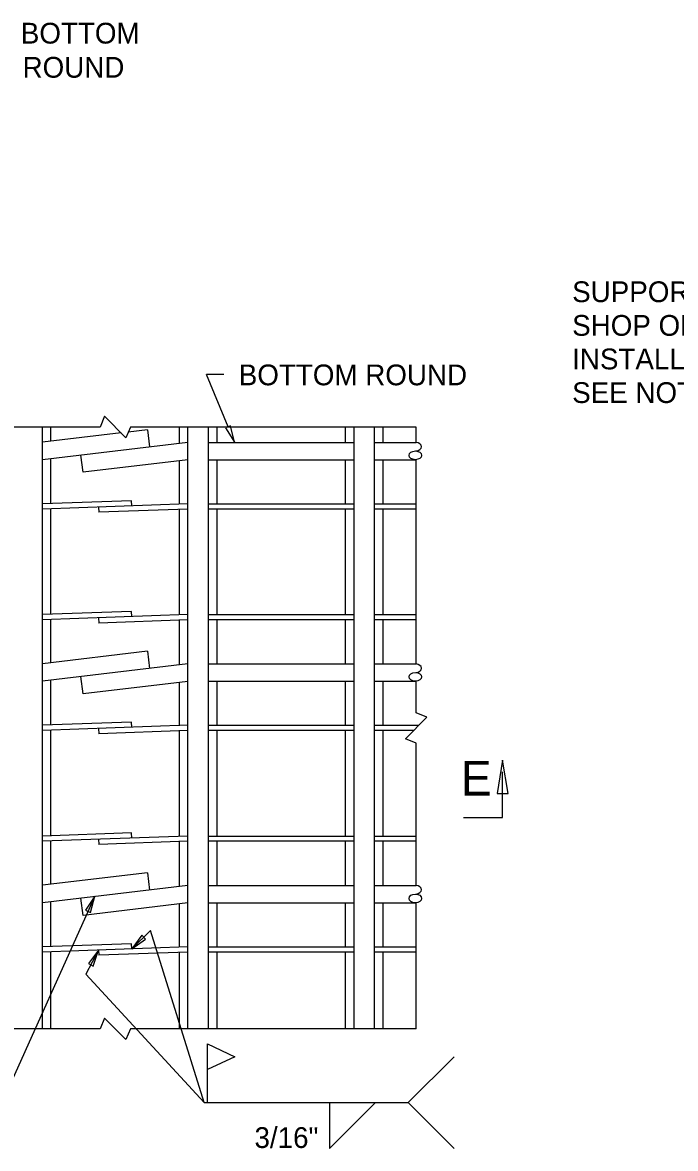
# Model space of a CAD drawing. Extents: x -24512 to -22484, y 4569 to 6351.
# Drawn here: x -23860 to -23765.7, y 5419.4 to 5582.1 of the extents above; entities that cross this region are included whole.
import ezdxf

# ---------------------------------------------------------------- set-up
doc = ezdxf.new("R2010")
doc.units = 0
for name, color, linetype in [('10', 7, 'Continuous'), ('3', 7, 'Continuous'), ('4', 7, 'Continuous'), ('9', 7, 'Continuous')]:
    doc.layers.add(name, color=color, linetype=linetype)

msp = doc.modelspace()

# ---------------------------------------------------------------- linework, layer by layer
at = {"layer": '10'}
for centre in [(-23803.29, 5519.55), (-23803.29, 5487.55), (-23803.29, 5455.55)]:
    msp.add_ellipse(centre, major_axis=(-0.895, 0), ratio=0.699516, dxfattribs=at)
for centre in [(-23803.29, 5520.8), (-23803.29, 5488.8), (-23803.29, 5456.8)]:
    msp.add_ellipse(centre, major_axis=(-0.895, 0), ratio=0.699516, start_param=1.691952, end_param=4.590988, dxfattribs=at)
at = {"layer": '3'}
msp.add_lwpolyline([(-23791.49, 5470.69), (-23789.88, 5470.69), (-23790.68, 5475.54)], close=True, dxfattribs=at)
msp.add_lwpolyline([(-23796.34, 5467.23), (-23790.68, 5467.23), (-23790.68, 5473.82)], dxfattribs=at)
at = {"layer": '4'}
for p, q in [((-23857.17, 5436.7), (-23857.17, 5523.64)), ((-23855.94, 5521.58), (-23855.94, 5523.64)), ((-23837.37, 5521.27), (-23837.37, 5523.64)), ((-23836.14, 5436.7), (-23836.14, 5523.64)), ((-23833.17, 5436.7), (-23833.17, 5523.64)), ((-23831.94, 5521.42), (-23831.94, 5523.64)), ((-23813.37, 5521.42), (-23813.37, 5523.64)), ((-23812.14, 5436.7), (-23812.14, 5523.64)), ((-23809.17, 5436.7), (-23809.17, 5523.64)), ((-23807.94, 5521.42), (-23807.94, 5523.64)), ((-23803.18, 5521.42), (-23803.18, 5523.64)), ((-23845.8, 5522.79), (-23857.17, 5521.44)), ((-23842.01, 5523.24), (-23844.76, 5522.91)), ((-23842.01, 5523.24), (-23841.71, 5520.76)), ((-23836.14, 5521.42), (-23857.17, 5518.92)), ((-23833.17, 5521.42), (-23812.14, 5521.42)), ((-23809.17, 5521.42), (-23803.18, 5521.42)), ((-23855.94, 5512.59), (-23855.94, 5519.07)), ((-23851.3, 5517.1), (-23851.6, 5519.58)), ((-23836.14, 5518.9), (-23851.3, 5517.1)), ((-23837.37, 5512.5), (-23837.37, 5518.75)), ((-23833.17, 5518.92), (-23812.14, 5518.92)), ((-23831.94, 5512.54), (-23831.94, 5518.92)), ((-23813.37, 5512.54), (-23813.37, 5518.92)), ((-23809.17, 5518.92), (-23803.18, 5518.92)), ((-23807.94, 5512.54), (-23807.94, 5518.92)), ((-23803.18, 5489.42), (-23803.18, 5518.92)), ((-23844.28, 5513), (-23857.17, 5512.54)), ((-23836.14, 5512.54), (-23857.17, 5511.79)), ((-23849.05, 5512.08), (-23849.03, 5511.33)), ((-23844.26, 5512.25), (-23844.28, 5513)), ((-23833.17, 5512.54), (-23812.14, 5512.54)), ((-23809.17, 5512.54), (-23803.18, 5512.54)), ((-23855.94, 5496.59), (-23855.94, 5511.84)), ((-23836.14, 5511.79), (-23849.03, 5511.33)), ((-23837.37, 5496.5), (-23837.37, 5511.75)), ((-23812.14, 5511.79), (-23833.17, 5511.79)), ((-23831.94, 5496.54), (-23831.94, 5511.79)), ((-23813.37, 5496.54), (-23813.37, 5511.79)), ((-23803.18, 5511.79), (-23809.17, 5511.79)), ((-23807.94, 5496.54), (-23807.94, 5511.79)), ((-23844.28, 5497), (-23857.17, 5496.55)), ((-23836.14, 5496.54), (-23857.17, 5495.79)), ((-23855.94, 5489.58), (-23855.94, 5495.79)), ((-23849.05, 5496.08), (-23849.03, 5495.33)), ((-23836.14, 5495.79), (-23849.03, 5495.33)), ((-23844.26, 5496.26), (-23844.28, 5497)), ((-23833.17, 5496.54), (-23812.14, 5496.54)), ((-23812.14, 5495.79), (-23833.17, 5495.79)), ((-23831.94, 5489.42), (-23831.94, 5495.79)), ((-23813.37, 5489.42), (-23813.37, 5495.79)), ((-23809.17, 5496.54), (-23803.18, 5496.54)), ((-23803.18, 5495.79), (-23809.17, 5495.79)), ((-23807.94, 5489.42), (-23807.94, 5495.79)), ((-23837.37, 5489.27), (-23837.37, 5495.75)), ((-23842.01, 5491.24), (-23857.17, 5489.44)), ((-23842.01, 5491.24), (-23841.71, 5488.76)), ((-23836.14, 5489.42), (-23857.17, 5486.92)), ((-23833.17, 5489.42), (-23812.14, 5489.42)), ((-23809.17, 5489.42), (-23803.18, 5489.42)), ((-23855.94, 5480.59), (-23855.94, 5487.07)), ((-23851.3, 5485.1), (-23851.6, 5487.58)), ((-23836.14, 5486.9), (-23851.3, 5485.1)), ((-23837.37, 5480.5), (-23837.37, 5486.76)), ((-23833.17, 5486.92), (-23812.14, 5486.92)), ((-23831.94, 5480.55), (-23831.94, 5486.92)), ((-23813.37, 5480.55), (-23813.37, 5486.92)), ((-23809.17, 5486.92), (-23803.18, 5486.92)), ((-23807.94, 5480.55), (-23807.94, 5486.92)), ((-23844.28, 5481.01), (-23857.17, 5480.55)), ((-23836.14, 5480.55), (-23857.17, 5479.8)), ((-23855.94, 5464.59), (-23855.94, 5479.84)), ((-23849.05, 5480.08), (-23849.03, 5479.34)), ((-23836.14, 5479.79), (-23849.03, 5479.34)), ((-23844.26, 5480.26), (-23844.28, 5481.01)), ((-23837.37, 5464.5), (-23837.37, 5479.75)), ((-23833.17, 5480.55), (-23812.14, 5480.55)), ((-23812.14, 5479.8), (-23833.17, 5479.8)), ((-23831.94, 5464.55), (-23831.94, 5479.8)), ((-23813.37, 5464.55), (-23813.37, 5479.8)), ((-23809.17, 5480.55), (-23802.81, 5480.55)), ((-23803.56, 5479.8), (-23809.17, 5479.8)), ((-23807.94, 5464.55), (-23807.94, 5479.8)), ((-23844.28, 5465.01), (-23857.17, 5464.55)), ((-23844.26, 5464.26), (-23844.28, 5465.01)), ((-23836.14, 5464.55), (-23857.17, 5463.8)), ((-23855.94, 5457.59), (-23855.94, 5463.8)), ((-23849.05, 5464.09), (-23849.03, 5463.34)), ((-23836.14, 5463.8), (-23849.03, 5463.34)), ((-23837.37, 5457.27), (-23837.37, 5463.8)), ((-23833.17, 5464.55), (-23812.14, 5464.55)), ((-23812.14, 5463.8), (-23833.17, 5463.8)), ((-23831.94, 5457.42), (-23831.94, 5463.8)), ((-23813.37, 5457.42), (-23813.37, 5463.8)), ((-23809.17, 5464.55), (-23803.18, 5464.55)), ((-23803.18, 5463.8), (-23809.17, 5463.8)), ((-23807.94, 5457.42), (-23807.94, 5463.8)), ((-23842.01, 5459.24), (-23857.17, 5457.44)), ((-23842.01, 5459.24), (-23841.71, 5456.76)), ((-23836.14, 5457.42), (-23857.17, 5454.92)), ((-23833.17, 5457.42), (-23812.14, 5457.42)), ((-23809.17, 5457.42), (-23803.18, 5457.42)), ((-23851.3, 5453.1), (-23851.6, 5455.58)), ((-23855.94, 5448.59), (-23855.94, 5455.07)), ((-23836.14, 5454.9), (-23851.3, 5453.1)), ((-23837.37, 5448.5), (-23837.37, 5454.76)), ((-23833.17, 5454.92), (-23812.14, 5454.92)), ((-23831.94, 5448.55), (-23831.94, 5454.92)), ((-23813.37, 5448.55), (-23813.37, 5454.92)), ((-23809.17, 5454.92), (-23803.18, 5454.92)), ((-23807.94, 5448.55), (-23807.94, 5454.92)), ((-23803.18, 5436.7), (-23803.18, 5454.92)), ((-23844.28, 5449.01), (-23857.17, 5448.55)), ((-23844.26, 5448.26), (-23844.28, 5449.01)), ((-23836.14, 5448.55), (-23857.17, 5447.8)), ((-23855.94, 5436.7), (-23855.94, 5447.84)), ((-23849.05, 5448.09), (-23849.03, 5447.34)), ((-23836.14, 5447.8), (-23849.03, 5447.34)), ((-23837.37, 5436.7), (-23837.37, 5447.75)), ((-23833.17, 5448.55), (-23812.14, 5448.55)), ((-23812.14, 5447.8), (-23833.17, 5447.8)), ((-23831.94, 5436.7), (-23831.94, 5447.8)), ((-23813.37, 5436.7), (-23813.37, 5447.8)), ((-23809.17, 5448.55), (-23803.18, 5448.55)), ((-23803.18, 5447.8), (-23809.17, 5447.8)), ((-23807.94, 5436.7), (-23807.94, 5447.8))]:
    msp.add_line(p, q, dxfattribs=at)
for points in [[(-23803.18, 5523.64), (-23844.46, 5523.64), (-23845.1, 5522.09), (-23848.21, 5525.19), (-23848.85, 5523.64), (-23890.13, 5523.64)], [(-23803.18, 5457.42), (-23803.18, 5477.98), (-23804.73, 5478.62), (-23801.63, 5481.72), (-23803.18, 5482.36), (-23803.18, 5486.92)], [(-23803.18, 5436.7), (-23844.46, 5436.7), (-23845.1, 5435.15), (-23848.21, 5438.25), (-23848.85, 5436.7), (-23890.13, 5436.7)]]:
    msp.add_lwpolyline(points, dxfattribs=at)
at = {"layer": '9'}
for p, q in [((-23830.35, 5523.67), (-23833.45, 5531.22)), ((-23830.95, 5531.22), (-23833.45, 5531.22)), ((-23849.58, 5455.88), (-23862.94, 5426.21)), ((-23841.57, 5450.93), (-23844.26, 5448.27)), ((-23833.78, 5426.05), (-23841.57, 5450.93)), ((-23849.05, 5448.09), (-23850.9, 5444.6)), ((-23850.9, 5444.6), (-23833.78, 5426.05)), ((-23833.3, 5426.05), (-23833.3, 5434.54)), ((-23797.69, 5432.67), (-23804.31, 5426.05)), ((-23833.78, 5426.05), (-23804.31, 5426.05)), ((-23815.67, 5426.05), (-23815.67, 5419.43)), ((-23815.67, 5419.43), (-23809.05, 5426.05)), ((-23797.69, 5419.43), (-23804.31, 5426.05))]:
    msp.add_line(p, q, dxfattribs=at)
for points in [[(-23829.98, 5523.82), (-23830.72, 5523.52), (-23829.43, 5521.45)], [(-23850.94, 5453.86), (-23850.21, 5453.53), (-23849.58, 5455.88)], [(-23842.27, 5449.67), (-23842.83, 5450.24), (-23844.26, 5448.27)], [(-23850.53, 5446.15), (-23849.83, 5445.78), (-23849.05, 5448.09)], [(-23833.3, 5434.54), (-23829.37, 5432.68), (-23833.3, 5430.82)]]:
    msp.add_lwpolyline(points, close=True, dxfattribs=at)

# ---------------------------------------------------------------- texts
for s, height, p in [('BOTTOM', 3, (-23860.29, 5579.03)), ('ROUND', 3, (-23860.04, 5574.1)), ('SUPPORT PLATE', 2.9999, (-23780.63, 5541.68)), ('SHOP OR FIELD', 2.9999, (-23780.63, 5536.82)), ('INSTALLED', 3, (-23780.63, 5531.97)), ('BOTTOM ROUND', 2.9999, (-23828.8, 5529.67)), ('SEE NOTE 11', 2.9999, (-23780.63, 5527.11)), ('E', 5, (-23796.71, 5470.4)), ('3/16"', 3, (-23826.53, 5419.5))]:
    msp.add_text(s, height=height, dxfattribs=at).set_placement(p)

doc.saveas('drawing.dxf')
